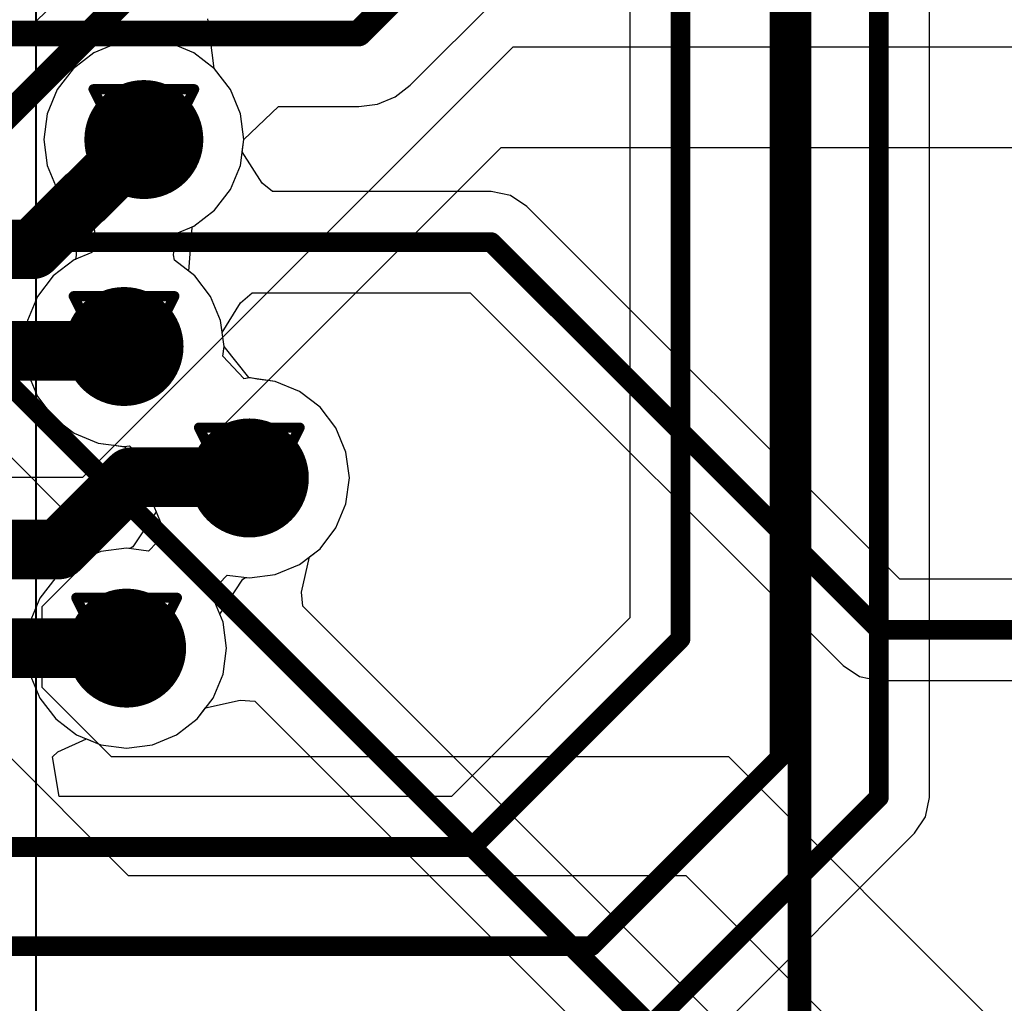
# Model space of a CAD drawing. Header units: millimetres. Extents: x 138 to 555, y 26 to 334.
# Tile 586 of 656: x 299 to 304, y 239 to 244. Entities that reach past the tile are written whole.
import ezdxf

# ---------------------------------------------------------------- set-up
doc = ezdxf.new("R2010")
doc.units = ezdxf.units.MM
for name, color, linetype in [('BottomLayer', 5, 'Continuous'), ('DrillDrawing', 1, 'Continuous'), ('Mechanical20', 56, 'Continuous'), ('Mechanical27', 56, 'Continuous'), ('MidLayer1', 16, 'Continuous'), ('MidLayer2', 76, 'Continuous'), ('MidLayer3', 90, 'Continuous'), ('MidLayer4', 156, 'Continuous'), ('MultiLayer', 9, 'Continuous'), ('TopLayer', 1, 'Continuous'), ('TopOverlay', 2, 'Continuous'), ('ViaHoleLayer', 16, 'Continuous')]:
    doc.layers.add(name, color=color, linetype=linetype)

# ---------------------------------------------------------------- blocks, each defined once
blk = doc.blocks.new('MOD_MB1263_943')
at = {"layer": 'Mechanical27', "const_width": 0.00999998}
blk.add_lwpolyline([(64.99999953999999, 78.00000148), (-54.99999922, 78.00000148)], dxfattribs=at)
at = {"layer": 'TopOverlay', "const_width": 0.11999976}
blk.add_lwpolyline([(64.99999953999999, 78.00000148), (-54.99999922, 78.00000148)], dxfattribs=at)
blk = doc.blocks.new('CON_SAMTEC_QSH_060_01_L_D_A_944')
at = {"layer": 'Mechanical20', "const_width": 0.00999998}
blk.add_lwpolyline([(20.64999934, 4.14999932), (-20.59999944, 4.14999932)], dxfattribs=at)
at = {"layer": 'TopOverlay'}
for p, q in [((-18.34317896, 4.080603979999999), (-18.34317896, 4.8804322)), ((-18.91448592, 4.65191094), (-18.34317896, 4.080603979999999))]:
    blk.add_line(p, q, dxfattribs=at)

msp = doc.modelspace()

# ---------------------------------------------------------------- linework, layer by layer
at = {"layer": 'BottomLayer'}
for p, q in [((300.85801906, 243.59950772), (301.32246314, 244.0639518)), ((300.78177334, 243.54100136), (300.85801906, 243.59950772)), ((300.69298256, 243.5042247), (300.78177334, 243.54100136)), ((300.01862018, 243.32499468), (300.19392336, 243.49167964)), ((300.19392336, 243.49167964), (300.59769954, 243.49167964)), ((300.59769954, 243.49167964), (300.69298256, 243.5042247)), ((300.01036518, 243.2622897), (300.01862018, 243.32499468)), ((300.11135812, 243.10462936), (300.01036518, 243.2622897)), ((300.16316396, 243.06228756), (300.11135812, 243.10462936)), ((301.2658821, 243.06228756), (300.16316396, 243.06228756)), ((301.36342826, 243.0428845), (301.2658821, 243.06228756)), ((301.4461205, 242.98762934), (301.36342826, 243.0428845)), ((303.326038, 241.10771438), (301.4461205, 242.98762934)), ((300.0016733, 242.50082056), (300.05985454, 242.55249432)), ((300.05985454, 242.55249432), (301.16030192, 242.55249432)), ((301.16030192, 242.55249432), (303.04021434, 240.67257936)), ((299.9094205, 242.35249218), (300.0016733, 242.50082056)), ((299.91877786, 242.28142044), (299.9094205, 242.35249218)), ((300.04438594, 242.12508598), (299.91877786, 242.28142044)), ((300.08637214, 242.117499), (300.04438594, 242.12508598)), ((300.17676058, 242.1055991), (300.08637214, 242.117499)), ((300.29839356, 242.05521566), (300.17676058, 242.1055991)), ((298.51487668, 242.05249278), (299.16000874, 241.40736072)), ((300.40283836, 241.97507104), (300.29839356, 242.05521566)), ((300.48298298, 241.87062624), (300.40283836, 241.97507104)), ((300.53336642, 241.74899326), (300.48298298, 241.87062624)), ((300.55054952, 241.61846774), (300.53336642, 241.74899326)), ((300.53336642, 241.48794222), (300.55054952, 241.61846774)), ((300.48298298, 241.36630924), (300.53336642, 241.48794222)), ((299.16000874, 241.40736072), (299.1653529, 241.33339846)), ((300.40283836, 241.26186444), (300.48298298, 241.36630924)), ((299.1653529, 241.33339846), (299.12549268, 241.15903254)), ((300.34991492, 241.22125238), (300.40283836, 241.26186444)), ((300.30993532, 241.04339904), (300.34991492, 241.22125238)), ((299.12549268, 241.15903254), (299.0707506, 241.11702602)), ((299.0707506, 241.11702602), (298.99060598, 241.01257868)), ((320.75727314, 241.10771438), (303.326038, 241.10771438)), ((300.31585098, 240.97247208), (300.30993532, 241.04339904)), ((298.99060598, 241.01257868), (298.94022254, 240.89094824)), ((303.69335248, 237.59497058), (300.31585098, 240.97247208)), ((298.94022254, 240.89094824), (298.92303944, 240.76042272)), ((298.92303944, 240.76042272), (298.94022254, 240.6298972)), ((303.04021434, 240.67257936), (303.12291166, 240.6173242)), ((298.94022254, 240.6298972), (298.99060598, 240.50826676)), ((303.12291166, 240.6173242), (303.22045528, 240.59792114)), ((303.22045528, 240.59792114), (320.65169296, 240.59792114)), ((298.99060598, 240.50826676), (299.0707506, 240.40381942)), ((299.82596372, 240.4585615), (300.00032964, 240.49842172)), ((300.00032964, 240.49842172), (300.0742919, 240.49307756)), ((299.7839572, 240.40381942), (299.82596372, 240.4585615)), ((300.0742919, 240.49307756), (303.33287568, 237.23449378)), ((299.0707506, 240.40381942), (299.1751954, 240.3236748)), ((299.6795124, 240.3236748), (299.7839572, 240.40381942)), ((299.1751954, 240.3236748), (299.29682838, 240.27329136)), ((299.55787942, 240.27329136), (299.6795124, 240.3236748)), ((299.29682838, 240.27329136), (299.4273539, 240.25610826)), ((299.4273539, 240.25610826), (299.55787942, 240.27329136))]:
    msp.add_line(p, q, dxfattribs=at)
for points, const_width in [([(300.59769954, 243.85982724), (301.06215124, 244.32427894)], 0.12999974), ([(289.88450278, 243.85982724), (300.59769954, 243.85982724)], 0.12999974), ([(244.30585632, 242.80739094), (301.2658821, 242.80739094)], 0.0999998), ([(301.2658821, 242.80739094), (303.22045528, 240.85281776)], 0.0999998), ([(298.62045686, 242.3073894), (306.3204567, 234.60738956)], 0.0999998), ([(303.22045528, 240.85281776), (320.75727314, 240.85281776)], 0.0999998)]:
    msp.add_lwpolyline(points, dxfattribs=dict(at, const_width=const_width))
for points, const_width in [([(300.56520024, 243.85982724, 1), (300.63019884, 243.85982724, 1)], 0.0649986), ([(300.56520024, 243.85982724, 1), (300.63019884, 243.85982724, 1)], 0.0649986), ([(299.36430602, 243.32499722, 1), (299.66430542, 243.32499722, 1)], 0.2999994), ([(301.24088342, 242.80739094, 1), (301.29088078, 242.80739094, 1)], 0.0499999), ([(301.24088342, 242.80739094, 1), (301.29088078, 242.80739094, 1)], 0.0499999), ([(299.2644637, 242.2814179, 1), (299.5644631, 242.2814179, 1)], 0.2999994), ([(299.89623536, 241.61846774, 1), (300.19623476, 241.61846774, 1)], 0.2999994), ([(299.2773542, 240.76042272, 1), (299.5773536, 240.76042272, 1)], 0.2999994), ([(303.1954566, 240.85281776, 1), (303.24545396, 240.85281776, 1)], 0.0499999), ([(303.1954566, 240.85281776, 1), (303.24545396, 240.85281776, 1)], 0.0499999)]:
    msp.add_lwpolyline(points, format="xyb", close=True, dxfattribs=dict(at, const_width=const_width))
at = {"layer": 'DrillDrawing', "const_width": 0.0508}
for points in [[(299.26030572, 243.57899722), (299.76830572, 243.57899722)], [(299.26030572, 243.57899722), (299.51430572, 243.07099722)], [(299.51430572, 243.07099722), (299.76830572, 243.57899722)], [(299.36190572, 243.47739722), (299.66670572, 243.47739722)], [(299.36190572, 243.47739722), (299.51430572, 243.17259722)], [(299.51430572, 243.17259722), (299.66670572, 243.47739722)], [(299.1604634, 242.5354179), (299.6684634, 242.5354179)], [(299.1604634, 242.5354179), (299.4144634, 242.0274179)], [(299.4144634, 242.0274179), (299.6684634, 242.5354179)], [(299.2620634, 242.4338179), (299.5668634, 242.4338179)], [(299.2620634, 242.4338179), (299.4144634, 242.1290179)], [(299.4144634, 242.1290179), (299.5668634, 242.4338179)], [(299.79223506, 241.87246774), (300.30023506, 241.87246774)], [(299.79223506, 241.87246774), (300.04623506, 241.36446774)], [(300.04623506, 241.36446774), (300.30023506, 241.87246774)], [(299.89383506, 241.77086774), (300.19863506, 241.77086774)], [(299.89383506, 241.77086774), (300.04623506, 241.46606774)], [(300.04623506, 241.46606774), (300.19863506, 241.77086774)], [(299.1733539, 241.01442272), (299.6813539, 241.01442272)], [(299.1733539, 241.01442272), (299.4273539, 240.50642272)], [(299.4273539, 240.50642272), (299.6813539, 241.01442272)], [(299.2749539, 240.91282272), (299.5797539, 240.91282272)], [(299.2749539, 240.91282272), (299.4273539, 240.60802272)], [(299.4273539, 240.60802272), (299.5797539, 240.91282272)]]:
    msp.add_lwpolyline(points, dxfattribs=at)
at = {"layer": 'DrillDrawing', "const_width": 0.0254}
for points in [[(299.24760572, 243.57899722, 1), (299.27300572, 243.57899722, 1)], [(299.24760572, 243.57899722, 1), (299.27300572, 243.57899722, 1)], [(299.75560572, 243.57899722, 1), (299.78100572, 243.57899722, 1)], [(299.75560572, 243.57899722, 1), (299.78100572, 243.57899722, 1)], [(299.34920572, 243.47739722, 1), (299.37460572, 243.47739722, 1)], [(299.34920572, 243.47739722, 1), (299.37460572, 243.47739722, 1)], [(299.65400572, 243.47739722, 1), (299.67940572, 243.47739722, 1)], [(299.65400572, 243.47739722, 1), (299.67940572, 243.47739722, 1)], [(299.50160572, 243.17259722, 1), (299.52700572, 243.17259722, 1)], [(299.50160572, 243.17259722, 1), (299.52700572, 243.17259722, 1)], [(299.50160572, 243.07099722, 1), (299.52700572, 243.07099722, 1)], [(299.50160572, 243.07099722, 1), (299.52700572, 243.07099722, 1)], [(299.1477634, 242.5354179, 1), (299.1731634, 242.5354179, 1)], [(299.1477634, 242.5354179, 1), (299.1731634, 242.5354179, 1)], [(299.6557634, 242.5354179, 1), (299.6811634, 242.5354179, 1)], [(299.6557634, 242.5354179, 1), (299.6811634, 242.5354179, 1)], [(299.2493634, 242.4338179, 1), (299.2747634, 242.4338179, 1)], [(299.2493634, 242.4338179, 1), (299.2747634, 242.4338179, 1)], [(299.5541634, 242.4338179, 1), (299.5795634, 242.4338179, 1)], [(299.5541634, 242.4338179, 1), (299.5795634, 242.4338179, 1)], [(299.4017634, 242.1290179, 1), (299.4271634, 242.1290179, 1)], [(299.4017634, 242.1290179, 1), (299.4271634, 242.1290179, 1)], [(299.4017634, 242.0274179, 1), (299.4271634, 242.0274179, 1)], [(299.4017634, 242.0274179, 1), (299.4271634, 242.0274179, 1)], [(299.77953506, 241.87246774, 1), (299.80493506, 241.87246774, 1)], [(299.77953506, 241.87246774, 1), (299.80493506, 241.87246774, 1)], [(300.28753506, 241.87246774, 1), (300.31293506, 241.87246774, 1)], [(300.28753506, 241.87246774, 1), (300.31293506, 241.87246774, 1)], [(299.88113506, 241.77086774, 1), (299.90653506, 241.77086774, 1)], [(299.88113506, 241.77086774, 1), (299.90653506, 241.77086774, 1)], [(300.18593506, 241.77086774, 1), (300.21133506, 241.77086774, 1)], [(300.18593506, 241.77086774, 1), (300.21133506, 241.77086774, 1)], [(300.03353506, 241.46606774, 1), (300.05893506, 241.46606774, 1)], [(300.03353506, 241.46606774, 1), (300.05893506, 241.46606774, 1)], [(300.03353506, 241.36446774, 1), (300.05893506, 241.36446774, 1)], [(300.03353506, 241.36446774, 1), (300.05893506, 241.36446774, 1)], [(299.1606539, 241.01442272, 1), (299.1860539, 241.01442272, 1)], [(299.1606539, 241.01442272, 1), (299.1860539, 241.01442272, 1)], [(299.6686539, 241.01442272, 1), (299.6940539, 241.01442272, 1)], [(299.6686539, 241.01442272, 1), (299.6940539, 241.01442272, 1)], [(299.2622539, 240.91282272, 1), (299.2876539, 240.91282272, 1)], [(299.2622539, 240.91282272, 1), (299.2876539, 240.91282272, 1)], [(299.5670539, 240.91282272, 1), (299.5924539, 240.91282272, 1)], [(299.5670539, 240.91282272, 1), (299.5924539, 240.91282272, 1)], [(299.4146539, 240.60802272, 1), (299.4400539, 240.60802272, 1)], [(299.4146539, 240.60802272, 1), (299.4400539, 240.60802272, 1)], [(299.4146539, 240.50642272, 1), (299.4400539, 240.50642272, 1)], [(299.4146539, 240.50642272, 1), (299.4400539, 240.50642272, 1)]]:
    msp.add_lwpolyline(points, format="xyb", close=True, dxfattribs=at)
at = {"layer": 'MidLayer1'}
for p, q in [((301.37479984, 243.79122438), (299.20451208, 241.62093408)), ((304.33838802, 243.79122438), (301.37479984, 243.79122438)), ((299.00150512, 240.97095824), (301.31571182, 243.28527416)), ((301.31571182, 243.28527416), (304.35898996, 243.28527416)), ((297.01283498, 242.03643236), (299.43603816, 239.61323172)), ((299.20451208, 241.62093408), (298.09479116, 241.62093408)), ((299.00149242, 240.56245512), (299.00150512, 240.97095824)), ((299.3519413, 240.21200624), (299.00149242, 240.56245512)), ((299.67429524, 240.2120037), (299.3519413, 240.21200624)), ((302.46333716, 240.2120037), (299.67429524, 240.2120037)), ((305.25286676, 237.4224741), (302.46333716, 240.2120037)), ((299.43603816, 239.61323172), (302.24740414, 239.61322918)), ((302.24740414, 239.61322918), (319.27481738, 222.58581594))]:
    msp.add_line(p, q, dxfattribs=at)
at = {"layer": 'MidLayer1', "const_width": 0.2999994}
for points in [[(299.36430602, 243.32499722, 1), (299.66430542, 243.32499722, 1)], [(299.2644637, 242.2814179, 1), (299.5644631, 242.2814179, 1)], [(299.89623536, 241.61846774, 1), (300.19623476, 241.61846774, 1)], [(299.2773542, 240.76042272, 1), (299.5773536, 240.76042272, 1)]]:
    msp.add_lwpolyline(points, format="xyb", close=True, dxfattribs=at)
at = {"layer": 'MidLayer2'}
for p, q in [((299.51430572, 243.82931168), (299.3837802, 243.81212858)), ((299.64483124, 243.81212858), (299.51430572, 243.82931168)), ((299.3837802, 243.81212858), (299.26214976, 243.76174514)), ((299.76646168, 243.76174514), (299.64483124, 243.81212858)), ((299.26214976, 243.76174514), (299.15770242, 243.68160052)), ((299.87090902, 243.68160052), (299.76646168, 243.76174514)), ((299.15770242, 243.68160052), (299.0775578, 243.57715572)), ((299.95105364, 243.57715572), (299.87090902, 243.68160052)), ((299.0775578, 243.57715572), (299.02717436, 243.45552274)), ((300.00143708, 243.45552274), (299.95105364, 243.57715572)), ((299.02717436, 243.45552274), (299.00999126, 243.32499722)), ((300.01862018, 243.32499722), (300.00143708, 243.45552274)), ((299.00999126, 243.32499722), (299.02717436, 243.1944717)), ((300.00143708, 243.1944717), (300.01862018, 243.32499722)), ((299.02717436, 243.1944717), (299.0775578, 243.07283872)), ((299.95105364, 243.07283872), (300.00143708, 243.1944717)), ((299.0775578, 243.07283872), (299.15770242, 242.96839392)), ((299.87090902, 242.96839392), (299.95105364, 243.07283872)), ((299.15770242, 242.96839392), (299.18787762, 242.94523928)), ((299.18787762, 242.94523928), (299.17068436, 242.72477744)), ((299.76646168, 242.8882493), (299.87090902, 242.96839392)), ((299.7408915, 242.66117584), (299.75808476, 242.88163768)), ((299.75808476, 242.88163768), (299.7603733, 242.88572708)), ((299.7603733, 242.88572708), (299.76646168, 242.8882493)), ((299.16230744, 242.71816582), (299.0578601, 242.6380212)), ((299.16839582, 242.72068804), (299.16230744, 242.71816582)), ((299.17068436, 242.72477744), (299.16839582, 242.72068804)), ((299.0578601, 242.6380212), (298.97771548, 242.5335764)), ((299.7710667, 242.6380212), (299.7408915, 242.66117584)), ((299.85121132, 242.5335764), (299.7710667, 242.6380212)), ((298.97771548, 242.5335764), (298.92733204, 242.41194342)), ((299.90159476, 242.41194342), (299.85121132, 242.5335764)), ((298.92733204, 242.41194342), (298.91014894, 242.2814179)), ((299.91877786, 242.28142044), (299.90159476, 242.41194342)), ((298.91014894, 242.2814179), (298.92733204, 242.15089238)), ((300.04438594, 242.12508598), (299.91877786, 242.28142044)), ((298.92733204, 242.15089238), (298.97771548, 242.0292594)), ((300.08637214, 242.117499), (300.04438594, 242.12508598)), ((300.17676058, 242.1055991), (300.08637214, 242.117499)), ((300.29839356, 242.05521566), (300.17676058, 242.1055991)), ((300.40283836, 241.97507104), (300.29839356, 242.05521566)), ((298.97771548, 242.0292594), (299.0578601, 241.9248146)), ((300.48298298, 241.87062624), (300.40283836, 241.97507104)), ((299.0578601, 241.9248146), (299.16230744, 241.84466998)), ((299.16230744, 241.84466998), (299.28393788, 241.79428654)), ((300.53336642, 241.74899326), (300.48298298, 241.87062624)), ((299.28393788, 241.79428654), (299.37432632, 241.78238664)), ((299.37432632, 241.78238664), (299.41631252, 241.77479966)), ((299.41631252, 241.77479966), (299.5419206, 241.6184652)), ((300.55054952, 241.61846774), (300.53336642, 241.74899326)), ((299.5419206, 241.6184652), (299.5591037, 241.48794222)), ((300.53336642, 241.48794222), (300.55054952, 241.61846774)), ((299.57611154, 241.44688058), (299.45936806, 241.27074174)), ((299.5591037, 241.48794222), (299.57611154, 241.44688058)), ((300.48298298, 241.36630924), (300.53336642, 241.48794222)), ((300.40283836, 241.26186444), (300.48298298, 241.36630924)), ((299.29682838, 241.24755408), (299.1751954, 241.19717064)), ((299.4273539, 241.26473718), (299.29682838, 241.24755408)), ((299.44606862, 241.26227338), (299.4273539, 241.26473718)), ((299.45936806, 241.27074174), (299.44606862, 241.26227338)), ((300.29839356, 241.18171982), (300.40283836, 241.26186444)), ((299.1751954, 241.19717064), (299.0707506, 241.11702602)), ((300.17676058, 241.13133638), (300.29839356, 241.18171982)), ((299.0707506, 241.11702602), (298.99060598, 241.01257868)), ((299.89747488, 240.93200988), (300.01421582, 241.10814618)), ((300.01421582, 241.10814618), (300.02752034, 241.11661708)), ((300.02752034, 241.11661708), (300.04623506, 241.11415328)), ((300.04623506, 241.11415328), (300.17676058, 241.13133638)), ((298.99060598, 241.01257868), (298.94022254, 240.89094824)), ((299.91448526, 240.89094824), (299.89747488, 240.93200988)), ((298.94022254, 240.89094824), (298.92303944, 240.76042272)), ((299.93166836, 240.76042272), (299.91448526, 240.89094824)), ((298.92303944, 240.76042272), (298.94022254, 240.6298972)), ((299.91448526, 240.6298972), (299.93166836, 240.76042272)), ((298.94022254, 240.6298972), (298.99060598, 240.50826676)), ((299.86410182, 240.50826676), (299.91448526, 240.6298972)), ((298.99060598, 240.50826676), (299.0707506, 240.40381942)), ((299.7839572, 240.40381942), (299.86410182, 240.50826676)), ((299.0707506, 240.40381942), (299.1751954, 240.3236748)), ((299.6795124, 240.3236748), (299.7839572, 240.40381942)), ((299.1751954, 240.3236748), (299.29682838, 240.27329136)), ((299.55787942, 240.27329136), (299.6795124, 240.3236748)), ((299.29682838, 240.27329136), (299.4273539, 240.25610826)), ((299.4273539, 240.25610826), (299.55787942, 240.27329136))]:
    msp.add_line(p, q, dxfattribs=at)
at = {"layer": 'MidLayer2', "const_width": 0.2999994}
for points in [[(299.36430602, 243.32499722, 1), (299.66430542, 243.32499722, 1)], [(299.2644637, 242.2814179, 1), (299.5644631, 242.2814179, 1)], [(299.89623536, 241.61846774, 1), (300.19623476, 241.61846774, 1)], [(299.2773542, 240.76042272, 1), (299.5773536, 240.76042272, 1)]]:
    msp.add_lwpolyline(points, format="xyb", close=True, dxfattribs=at)
at = {"layer": 'MidLayer3'}
for p, q in [((299.51430572, 243.82931168), (299.3837802, 243.81212858)), ((299.64483124, 243.81212858), (299.51430572, 243.82931168)), ((299.3837802, 243.81212858), (299.26214976, 243.76174514)), ((299.76646168, 243.76174514), (299.64483124, 243.81212858)), ((299.26214976, 243.76174514), (299.15770242, 243.68160052)), ((299.87090902, 243.68160052), (299.76646168, 243.76174514)), ((299.15770242, 243.68160052), (299.0775578, 243.57715572)), ((299.95105364, 243.57715572), (299.87090902, 243.68160052)), ((299.0775578, 243.57715572), (299.02717436, 243.45552274)), ((300.00143708, 243.45552274), (299.95105364, 243.57715572)), ((299.02717436, 243.45552274), (299.00999126, 243.32499722)), ((300.01862018, 243.32499722), (300.00143708, 243.45552274)), ((299.00999126, 243.32499722), (299.02717436, 243.1944717)), ((300.00143708, 243.1944717), (300.01862018, 243.32499722)), ((299.02717436, 243.1944717), (299.0775578, 243.07283872)), ((299.95105364, 243.07283872), (300.00143708, 243.1944717)), ((299.0775578, 243.07283872), (299.15770242, 242.96839392)), ((299.87090902, 242.96839392), (299.95105364, 243.07283872)), ((299.15770242, 242.96839392), (299.2597647, 242.8900781)), ((299.76646168, 242.8882493), (299.87090902, 242.96839392)), ((299.2597647, 242.8900781), (299.26506822, 242.86341572)), ((299.67717052, 242.85126182), (299.76646168, 242.8882493)), ((299.26506822, 242.86341572), (299.2515986, 242.7551533)), ((299.6637009, 242.7429994), (299.67717052, 242.85126182)), ((299.2515986, 242.7551533), (299.16230744, 242.71816582)), ((299.66900442, 242.71633702), (299.6637009, 242.7429994)), ((299.16230744, 242.71816582), (299.0578601, 242.6380212)), ((299.7710667, 242.6380212), (299.66900442, 242.71633702)), ((299.0578601, 242.6380212), (298.97771548, 242.5335764)), ((299.85121132, 242.5335764), (299.7710667, 242.6380212)), ((298.97771548, 242.5335764), (298.92733204, 242.41194342)), ((299.90159476, 242.41194342), (299.85121132, 242.5335764)), ((298.92733204, 242.41194342), (298.91014894, 242.2814179)), ((299.91877786, 242.2814179), (299.90159476, 242.41194342)), ((298.91014894, 242.2814179), (298.92733204, 242.15089238)), ((299.91243802, 242.23326458), (299.91877786, 242.2814179)), ((300.0186786, 242.11925414), (299.91243802, 242.23326458)), ((298.92733204, 242.15089238), (298.97771548, 242.0292594)), ((300.01892752, 242.1191881), (300.0186786, 242.11925414)), ((300.04623506, 242.1227822), (300.01892752, 242.1191881)), ((300.17676058, 242.1055991), (300.04623506, 242.1227822)), ((300.29839356, 242.05521566), (300.17676058, 242.1055991)), ((300.40283836, 241.97507104), (300.29839356, 242.05521566)), ((298.97771548, 242.0292594), (299.0578601, 241.9248146)), ((300.48298298, 241.87062624), (300.40283836, 241.97507104)), ((299.0578601, 241.9248146), (299.16230744, 241.84466998)), ((299.16230744, 241.84466998), (299.28393788, 241.79428654)), ((300.53336642, 241.74899326), (300.48298298, 241.87062624)), ((299.28393788, 241.79428654), (299.4144634, 241.77710344)), ((299.4144634, 241.77710344), (299.44177094, 241.78069754)), ((299.44177094, 241.78069754), (299.44201986, 241.7806315)), ((299.44201986, 241.7806315), (299.54826044, 241.66662106)), ((300.55054952, 241.61846774), (300.53336642, 241.74899326)), ((299.54826044, 241.66662106), (299.5419206, 241.61846774)), ((299.5419206, 241.61846774), (299.5591037, 241.48794222)), ((300.53336642, 241.48794222), (300.55054952, 241.61846774)), ((299.5591037, 241.48794222), (299.60948714, 241.36630924)), ((300.48298298, 241.36630924), (300.53336642, 241.48794222)), ((299.61248688, 241.36240018), (299.5792713, 241.29254764)), ((299.60948714, 241.36630924), (299.61248688, 241.36240018)), ((300.40283836, 241.26186444), (300.48298298, 241.36630924)), ((299.5792713, 241.29254764), (299.5385805, 241.25009408)), ((299.29682838, 241.24755408), (299.1751954, 241.19717064)), ((299.4273539, 241.26473718), (299.29682838, 241.24755408)), ((299.5385805, 241.25009408), (299.4273539, 241.26473718)), ((300.29839356, 241.18171982), (300.40283836, 241.26186444)), ((299.1751954, 241.19717064), (299.0707506, 241.11702602)), ((300.17676058, 241.13133638), (300.29839356, 241.18171982)), ((299.0707506, 241.11702602), (298.99060598, 241.01257868)), ((299.89431766, 241.08634536), (299.93500592, 241.12879638)), ((299.93500592, 241.12879638), (300.04623506, 241.11415328)), ((300.04623506, 241.11415328), (300.17676058, 241.13133638)), ((299.86109954, 241.01649282), (299.89431766, 241.08634536)), ((298.99060598, 241.01257868), (298.94022254, 240.89094824)), ((299.86410182, 241.01257868), (299.86109954, 241.01649282)), ((299.91448526, 240.89094824), (299.86410182, 241.01257868)), ((298.94022254, 240.89094824), (298.92303944, 240.76042272)), ((299.93166836, 240.76042272), (299.91448526, 240.89094824)), ((298.92303944, 240.76042272), (298.94022254, 240.6298972)), ((299.91448526, 240.6298972), (299.93166836, 240.76042272)), ((298.94022254, 240.6298972), (298.99060598, 240.50826676)), ((299.86410182, 240.50826676), (299.91448526, 240.6298972)), ((298.99060598, 240.50826676), (299.0707506, 240.40381942)), ((299.7839572, 240.40381942), (299.86410182, 240.50826676)), ((299.0707506, 240.40381942), (299.1751954, 240.3236748)), ((299.6795124, 240.3236748), (299.7839572, 240.40381942)), ((299.1751954, 240.3236748), (299.29682838, 240.27329136)), ((299.55787942, 240.27329136), (299.6795124, 240.3236748)), ((299.29682838, 240.27329136), (299.4273539, 240.25610826)), ((299.4273539, 240.25610826), (299.55787942, 240.27329136))]:
    msp.add_line(p, q, dxfattribs=at)
at = {"layer": 'MidLayer3', "const_width": 0.2999994}
for points in [[(299.36430602, 243.32499722, 1), (299.66430542, 243.32499722, 1)], [(299.2644637, 242.2814179, 1), (299.5644631, 242.2814179, 1)], [(299.89623536, 241.61846774, 1), (300.19623476, 241.61846774, 1)], [(299.2773542, 240.76042272, 1), (299.5773536, 240.76042272, 1)]]:
    msp.add_lwpolyline(points, format="xyb", close=True, dxfattribs=at)
at = {"layer": 'MidLayer4'}
for p, q in [((299.51430572, 243.82931168), (299.3837802, 243.81212858)), ((299.64483124, 243.81212858), (299.51430572, 243.82931168)), ((299.3837802, 243.81212858), (299.26214976, 243.76174514)), ((299.76646168, 243.76174514), (299.64483124, 243.81212858)), ((299.26214976, 243.76174514), (299.15770242, 243.68160052)), ((299.87090902, 243.68160052), (299.76646168, 243.76174514)), ((299.15770242, 243.68160052), (299.0775578, 243.57715572)), ((299.95105364, 243.57715572), (299.87090902, 243.68160052)), ((299.0775578, 243.57715572), (299.02717436, 243.45552274)), ((300.00143708, 243.45552274), (299.95105364, 243.57715572)), ((299.02717436, 243.45552274), (299.00999126, 243.32499722)), ((300.01862018, 243.32499722), (300.00143708, 243.45552274)), ((299.00999126, 243.32499722), (299.02717436, 243.1944717)), ((300.00143708, 243.1944717), (300.01862018, 243.32499722)), ((299.02717436, 243.1944717), (299.0775578, 243.07283872)), ((299.95105364, 243.07283872), (300.00143708, 243.1944717)), ((299.0775578, 243.07283872), (299.15770242, 242.96839392)), ((299.87090902, 242.96839392), (299.95105364, 243.07283872)), ((299.15770242, 242.96839392), (299.2597647, 242.8900781)), ((299.76646168, 242.8882493), (299.87090902, 242.96839392)), ((299.2597647, 242.8900781), (299.26506822, 242.86341572)), ((299.67717052, 242.85126182), (299.76646168, 242.8882493)), ((299.26506822, 242.86341572), (299.2515986, 242.7551533)), ((299.6637009, 242.7429994), (299.67717052, 242.85126182)), ((299.2515986, 242.7551533), (299.16230744, 242.71816582)), ((299.66900442, 242.71633702), (299.6637009, 242.7429994)), ((299.16230744, 242.71816582), (299.0578601, 242.6380212)), ((299.7710667, 242.6380212), (299.66900442, 242.71633702)), ((299.0578601, 242.6380212), (298.97771548, 242.5335764)), ((299.85121132, 242.5335764), (299.7710667, 242.6380212)), ((298.97771548, 242.5335764), (298.92733204, 242.41194342)), ((299.90159476, 242.41194342), (299.85121132, 242.5335764)), ((298.92733204, 242.41194342), (298.91014894, 242.2814179)), ((299.91877786, 242.2814179), (299.90159476, 242.41194342)), ((298.91014894, 242.2814179), (298.92733204, 242.15089238)), ((299.91243802, 242.23326458), (299.91877786, 242.2814179)), ((300.0186786, 242.11925414), (299.91243802, 242.23326458)), ((298.92733204, 242.15089238), (298.97771548, 242.0292594)), ((300.01892752, 242.1191881), (300.0186786, 242.11925414)), ((300.04623506, 242.1227822), (300.01892752, 242.1191881)), ((300.17676058, 242.1055991), (300.04623506, 242.1227822)), ((300.29839356, 242.05521566), (300.17676058, 242.1055991)), ((300.40283836, 241.97507104), (300.29839356, 242.05521566)), ((298.97771548, 242.0292594), (299.0578601, 241.9248146)), ((300.48298298, 241.87062624), (300.40283836, 241.97507104)), ((299.0578601, 241.9248146), (299.16230744, 241.84466998)), ((299.16230744, 241.84466998), (299.28393788, 241.79428654)), ((300.53336642, 241.74899326), (300.48298298, 241.87062624)), ((299.28393788, 241.79428654), (299.4144634, 241.77710344)), ((299.4144634, 241.77710344), (299.44177094, 241.78069754)), ((299.44177094, 241.78069754), (299.44201986, 241.7806315)), ((299.44201986, 241.7806315), (299.54826044, 241.66662106)), ((300.55054952, 241.61846774), (300.53336642, 241.74899326)), ((299.54826044, 241.66662106), (299.5419206, 241.61846774)), ((299.5419206, 241.61846774), (299.5591037, 241.48794222)), ((300.53336642, 241.48794222), (300.55054952, 241.61846774)), ((299.5591037, 241.48794222), (299.60948714, 241.36630924)), ((300.48298298, 241.36630924), (300.53336642, 241.48794222)), ((299.61248688, 241.36240018), (299.5792713, 241.29254764)), ((299.60948714, 241.36630924), (299.61248688, 241.36240018)), ((300.40283836, 241.26186444), (300.48298298, 241.36630924)), ((299.5792713, 241.29254764), (299.5385805, 241.25009408)), ((299.29682838, 241.24755408), (299.1751954, 241.19717064)), ((299.4273539, 241.26473718), (299.29682838, 241.24755408)), ((299.5385805, 241.25009408), (299.4273539, 241.26473718)), ((300.29839356, 241.18171982), (300.40283836, 241.26186444)), ((299.1751954, 241.19717064), (299.0707506, 241.11702602)), ((300.17676058, 241.13133638), (300.29839356, 241.18171982)), ((299.0707506, 241.11702602), (298.99060598, 241.01257868)), ((299.89431766, 241.08634536), (299.93500592, 241.12879638)), ((299.93500592, 241.12879638), (300.04623506, 241.11415328)), ((300.04623506, 241.11415328), (300.17676058, 241.13133638)), ((299.86109954, 241.01649282), (299.89431766, 241.08634536)), ((298.99060598, 241.01257868), (298.94022254, 240.89094824)), ((299.86410182, 241.01257868), (299.86109954, 241.01649282)), ((299.91448526, 240.89094824), (299.86410182, 241.01257868)), ((298.94022254, 240.89094824), (298.92303944, 240.76042272)), ((299.93166836, 240.76042272), (299.91448526, 240.89094824)), ((298.92303944, 240.76042272), (298.94022254, 240.6298972)), ((299.91448526, 240.6298972), (299.93166836, 240.76042272)), ((298.94022254, 240.6298972), (298.99060598, 240.50826676)), ((299.86410182, 240.50826676), (299.91448526, 240.6298972)), ((298.99060598, 240.50826676), (299.0707506, 240.40381942)), ((299.7839572, 240.40381942), (299.86410182, 240.50826676)), ((299.0707506, 240.40381942), (299.1751954, 240.3236748)), ((299.6795124, 240.3236748), (299.7839572, 240.40381942)), ((299.1751954, 240.3236748), (299.29682838, 240.27329136)), ((299.55787942, 240.27329136), (299.6795124, 240.3236748)), ((299.29682838, 240.27329136), (299.4273539, 240.25610826)), ((299.4273539, 240.25610826), (299.55787942, 240.27329136))]:
    msp.add_line(p, q, dxfattribs=at)
for points, const_width in [([(299.36430602, 243.32499722, 1), (299.66430542, 243.32499722, 1)], 0.2999994), ([(299.2644637, 242.2814179, 1), (299.5644631, 242.2814179, 1)], 0.2999994), ([(299.89623536, 241.61846774, 1), (300.19623476, 241.61846774, 1)], 0.2999994), ([(299.2773542, 240.76042272, 1), (299.5773536, 240.76042272, 1)], 0.2999994), ([(299.35235532, 240.76042272, 1), (299.50235248, 240.76042272, 1)], 0.1499997), ([(299.36376246, 240.74901558, 1), (299.51375962, 240.74901558, 1)], 0.1499997)]:
    msp.add_lwpolyline(points, format="xyb", close=True, dxfattribs=dict(at, const_width=const_width))
at = {"layer": 'MidLayer4', "const_width": 0.2999994}
msp.add_lwpolyline([(299.4273539, 240.76042272), (299.43876104, 240.74901558)], dxfattribs=at)
at = {"layer": 'MultiLayer', "const_width": 0.2999994}
for points in [[(299.36430602, 243.32499722, 1), (299.66430542, 243.32499722, 1)], [(299.2644637, 242.2814179, 1), (299.5644631, 242.2814179, 1)], [(299.89623536, 241.61846774, 1), (300.19623476, 241.61846774, 1)], [(299.2773542, 240.76042272, 1), (299.5773536, 240.76042272, 1)]]:
    msp.add_lwpolyline(points, format="xyb", close=True, dxfattribs=at)
at = {"layer": 'TopLayer'}
for p, q in [((303.4753519, 240.00738892), (303.4753519, 255.37274554)), ((301.96555812, 253.67274386), (301.96555812, 240.91297258)), ((299.86906244, 243.68301784), (299.83726926, 243.93406636)), ((299.87090902, 243.68160052), (299.86906244, 243.68301784)), ((299.95105364, 243.57715572), (299.87090902, 243.68160052)), ((300.00143708, 243.45552274), (299.95105364, 243.57715572)), ((300.01862018, 243.32499722), (300.00143708, 243.45552274)), ((300.00143708, 243.1944717), (300.01862018, 243.32499722)), ((299.95105364, 243.07283872), (300.00143708, 243.1944717)), ((299.87090902, 242.96839392), (299.95105364, 243.07283872)), ((299.76646168, 242.8882493), (299.87090902, 242.96839392)), ((299.7408915, 242.66117584), (299.75808476, 242.88163768)), ((299.75808476, 242.88163768), (299.7603733, 242.88572708)), ((299.7603733, 242.88572708), (299.76646168, 242.8882493)), ((299.7710667, 242.6380212), (299.7408915, 242.66117584)), ((299.85121132, 242.5335764), (299.7710667, 242.6380212)), ((299.90159476, 242.41194342), (299.85121132, 242.5335764)), ((299.91877786, 242.28142044), (299.90159476, 242.41194342)), ((300.04438594, 242.12508598), (299.91877786, 242.28142044)), ((300.08637214, 242.117499), (300.04438594, 242.12508598)), ((300.17676058, 242.1055991), (300.08637214, 242.117499)), ((300.29839356, 242.05521566), (300.17676058, 242.1055991)), ((300.40283836, 241.97507104), (300.29839356, 242.05521566)), ((300.48298298, 241.87062624), (300.40283836, 241.97507104)), ((300.53336642, 241.74899326), (300.48298298, 241.87062624)), ((300.55054952, 241.61846774), (300.53336642, 241.74899326)), ((300.53336642, 241.48794222), (300.55054952, 241.61846774)), ((300.48298298, 241.36630924), (300.53336642, 241.48794222)), ((300.40283836, 241.26186444), (300.48298298, 241.36630924)), ((300.29839356, 241.18171982), (300.40283836, 241.26186444)), ((300.17676058, 241.13133638), (300.29839356, 241.18171982)), ((299.89747488, 240.93200988), (300.01421582, 241.10814618)), ((300.01421582, 241.10814618), (300.02752034, 241.11661708)), ((300.02752034, 241.11661708), (300.04623506, 241.11415328)), ((300.04623506, 241.11415328), (300.17676058, 241.13133638)), ((299.91448526, 240.89094824), (299.89747488, 240.93200988)), ((301.96555812, 240.91297258), (301.06487158, 240.0122835)), ((299.93166836, 240.76042272), (299.91448526, 240.89094824)), ((299.91448526, 240.6298972), (299.93166836, 240.76042272)), ((299.86410182, 240.50826676), (299.91448526, 240.6298972)), ((299.7839572, 240.40381942), (299.86410182, 240.50826676)), ((299.6795124, 240.3236748), (299.7839572, 240.40381942)), ((299.08086234, 240.23724368), (299.22545692, 240.30285696)), ((299.22545692, 240.30285696), (299.29682838, 240.27329136)), ((299.55787942, 240.27329136), (299.6795124, 240.3236748)), ((299.29682838, 240.27329136), (299.4273539, 240.25610826)), ((299.4273539, 240.25610826), (299.55787942, 240.27329136)), ((299.0536183, 240.2122831), (299.08086234, 240.23724368)), ((299.08710312, 240.0122835), (299.0536183, 240.2122831)), ((301.06487158, 240.0122835), (299.08710312, 240.0122835)), ((303.45594884, 239.9098453), (303.4753519, 240.00738892)), ((303.40069622, 239.82715052), (303.45594884, 239.9098453)), ((301.6506921, 238.07714894), (303.40069622, 239.82715052))]:
    msp.add_line(p, q, dxfattribs=at)
for points, const_width in [([(303.22045528, 240.00738892), (303.22045528, 255.80739034)], 0.0999998), ([(302.72045628, 240.20739106), (302.72045628, 254.9073896)], 0.0999998), ([(302.22045474, 240.80738986), (302.22045474, 254.1073912)], 0.0999998), ([(298.54966452, 243.16710066), (300.82376462, 245.44120076)], 0.12999974), ([(299.2192771, 243.03250098), (299.51430572, 243.3275296)], 0.2999994), ([(299.51430572, 243.32499722), (299.51430572, 243.3275296)], 0.2999994), ([(298.95436272, 242.77166838), (299.21519532, 243.03250098)], 0.2999994), ([(299.21519532, 243.03250098), (299.2192771, 243.03250098)], 0.2999994), ([(297.83217802, 242.77166838), (298.95436272, 242.77166838)], 0.2999994), ([(297.69303174, 242.25995998), (299.41140524, 242.25995998)], 0.2999994), ([(299.4022079, 242.26915732), (299.41140524, 242.27835466)], 0.2999994), ([(299.4022079, 242.26915732), (299.41140524, 242.25995998)], 0.2999994), ([(299.41140524, 242.27835466), (299.42979992, 242.25995998)], 0.2999994), ([(299.41140524, 242.25995998), (299.42979992, 242.25995998)], 0.2999994), ([(299.4144634, 242.2814179), (299.43286824, 242.2814179)], 0.2999994), ([(299.42979992, 242.25995998), (299.44206304, 242.2722231)], 0.2999994), ([(299.43286824, 242.2814179), (299.44206304, 242.2722231)], 0.2999994), ([(299.97331166, 241.62254698), (300.04527748, 241.6945128)], 0.2999994), ([(300.0124556, 241.72733468), (300.04527748, 241.6945128)], 0.2999994), ([(300.04527748, 241.6945128), (300.04623506, 241.69547038)], 0.2999994), ([(300.04527748, 241.6945128), (300.04623506, 241.69355522)], 0.2999994), ([(300.04623506, 241.69355522), (300.04623506, 241.69547038)], 0.2999994), ([(300.04623506, 241.61846774), (300.04623506, 241.69355522)], 0.2999994), ([(299.0853429, 241.25738896), (299.45050092, 241.62254698)], 0.2999994), ([(299.45050092, 241.62254698), (299.97331166, 241.62254698)], 0.2999994), ([(297.69045872, 241.25738896), (299.0853429, 241.25738896)], 0.2999994), ([(297.69351688, 240.76042272), (299.4273539, 240.76042272)], 0.2999994), ([(301.17045176, 239.75738688), (302.22045474, 240.80738986)], 0.0999998), ([(301.7704531, 239.25738788), (302.72045628, 240.20739106)], 0.0999998), ([(301.4704537, 238.25738734), (303.22045528, 240.00738892)], 0.0999998), ([(297.69045618, 239.75738688), (301.17045176, 239.75738688)], 0.0999998), ([(297.69045618, 239.25738788), (301.7704531, 239.25738788)], 0.0999998)]:
    msp.add_lwpolyline(points, dxfattribs=dict(at, const_width=const_width))
for points, const_width in [([(299.36430602, 243.32499722, 1), (299.66430542, 243.32499722, 1)], 0.2999994), ([(299.43930714, 243.3275296, 1), (299.5893043, 243.3275296, 1)], 0.1499997), ([(299.43930714, 243.3275296, 1), (299.5893043, 243.3275296, 1)], 0.1499997), ([(299.43930714, 243.32499722, 1), (299.5893043, 243.32499722, 1)], 0.1499997), ([(299.14019674, 243.03250098, 1), (299.2901939, 243.03250098, 1)], 0.1499997), ([(299.14019674, 243.03250098, 1), (299.2901939, 243.03250098, 1)], 0.1499997), ([(299.14427852, 243.03250098, 1), (299.29427568, 243.03250098, 1)], 0.1499997), ([(299.14427852, 243.03250098, 1), (299.29427568, 243.03250098, 1)], 0.1499997), ([(298.87936414, 242.77166838, 1), (299.0293613, 242.77166838, 1)], 0.1499997), ([(298.87936414, 242.77166838, 1), (299.0293613, 242.77166838, 1)], 0.1499997), ([(299.2644637, 242.2814179, 1), (299.5644631, 242.2814179, 1)], 0.2999994), ([(299.32720932, 242.26915732, 1), (299.47720648, 242.26915732, 1)], 0.1499997), ([(299.32720932, 242.26915732, 1), (299.47720648, 242.26915732, 1)], 0.1499997), ([(299.33640666, 242.27835466, 1), (299.48640382, 242.27835466, 1)], 0.1499997), ([(299.33640666, 242.27835466, 1), (299.48640382, 242.27835466, 1)], 0.1499997), ([(299.33640666, 242.25995998, 1), (299.48640382, 242.25995998, 1)], 0.1499997), ([(299.33640666, 242.25995998, 1), (299.48640382, 242.25995998, 1)], 0.1499997), ([(299.33640666, 242.25995998, 1), (299.48640382, 242.25995998, 1)], 0.1499997), ([(299.33946482, 242.2814179, 1), (299.48946198, 242.2814179, 1)], 0.1499997), ([(299.35480134, 242.25995998, 1), (299.5047985, 242.25995998, 1)], 0.1499997), ([(299.35480134, 242.25995998, 1), (299.5047985, 242.25995998, 1)], 0.1499997), ([(299.35480134, 242.25995998, 1), (299.5047985, 242.25995998, 1)], 0.1499997), ([(299.35786966, 242.2814179, 1), (299.50786682, 242.2814179, 1)], 0.1499997), ([(299.35786966, 242.2814179, 1), (299.50786682, 242.2814179, 1)], 0.1499997), ([(299.36706446, 242.2722231, 1), (299.51706162, 242.2722231, 1)], 0.1499997), ([(299.36706446, 242.2722231, 1), (299.51706162, 242.2722231, 1)], 0.1499997), ([(299.89623536, 241.61846774, 1), (300.19623476, 241.61846774, 1)], 0.2999994), ([(299.93745702, 241.72733468, 1), (300.08745418, 241.72733468, 1)], 0.1499997), ([(299.9702789, 241.6945128, 1), (300.12027606, 241.6945128, 1)], 0.1499997), ([(299.9702789, 241.6945128, 1), (300.12027606, 241.6945128, 1)], 0.1499997), ([(299.9702789, 241.6945128, 1), (300.12027606, 241.6945128, 1)], 0.1499997), ([(299.9702789, 241.6945128, 1), (300.12027606, 241.6945128, 1)], 0.1499997), ([(299.97123648, 241.69547038, 1), (300.12123364, 241.69547038, 1)], 0.1499997), ([(299.97123648, 241.69547038, 1), (300.12123364, 241.69547038, 1)], 0.1499997), ([(299.97123648, 241.69355522, 1), (300.12123364, 241.69355522, 1)], 0.1499997), ([(299.97123648, 241.69355522, 1), (300.12123364, 241.69355522, 1)], 0.1499997), ([(299.97123648, 241.69355522, 1), (300.12123364, 241.69355522, 1)], 0.1499997), ([(299.37550234, 241.62254698, 1), (299.5254995, 241.62254698, 1)], 0.1499997), ([(299.37550234, 241.62254698, 1), (299.5254995, 241.62254698, 1)], 0.1499997), ([(299.89831308, 241.62254698, 1), (300.04831024, 241.62254698, 1)], 0.1499997), ([(299.89831308, 241.62254698, 1), (300.04831024, 241.62254698, 1)], 0.1499997), ([(299.97123648, 241.61846774, 1), (300.12123364, 241.61846774, 1)], 0.1499997), ([(299.01034432, 241.25738896, 1), (299.16034148, 241.25738896, 1)], 0.1499997), ([(299.01034432, 241.25738896, 1), (299.16034148, 241.25738896, 1)], 0.1499997), ([(299.2773542, 240.76042272, 1), (299.5773536, 240.76042272, 1)], 0.2999994), ([(299.35235532, 240.76042272, 1), (299.50235248, 240.76042272, 1)], 0.1499997), ([(302.19545606, 240.80738986, 1), (302.24545342, 240.80738986, 1)], 0.0499999), ([(302.19545606, 240.80738986, 1), (302.24545342, 240.80738986, 1)], 0.0499999), ([(302.6954576, 240.20739106, 1), (302.74545496, 240.20739106, 1)], 0.0499999), ([(302.6954576, 240.20739106, 1), (302.74545496, 240.20739106, 1)], 0.0499999), ([(303.1954566, 240.00738892, 1), (303.24545396, 240.00738892, 1)], 0.0499999), ([(303.1954566, 240.00738892, 1), (303.24545396, 240.00738892, 1)], 0.0499999), ([(301.14545308, 239.75738688, 1), (301.19545044, 239.75738688, 1)], 0.0499999), ([(301.14545308, 239.75738688, 1), (301.19545044, 239.75738688, 1)], 0.0499999), ([(301.74545442, 239.25738788, 1), (301.79545178, 239.25738788, 1)], 0.0499999), ([(301.74545442, 239.25738788, 1), (301.79545178, 239.25738788, 1)], 0.0499999)]:
    msp.add_lwpolyline(points, format="xyb", close=True, dxfattribs=dict(at, const_width=const_width))
at = {"layer": 'ViaHoleLayer', "const_width": 0.1499997}
for points in [[(299.43930714, 243.32499722, 1), (299.5893043, 243.32499722, 1)], [(299.33946482, 242.2814179, 1), (299.48946198, 242.2814179, 1)], [(299.97123648, 241.61846774, 1), (300.12123364, 241.61846774, 1)], [(299.35235532, 240.76042272, 1), (299.50235248, 240.76042272, 1)]]:
    msp.add_lwpolyline(points, format="xyb", close=True, dxfattribs=at)

# ---------------------------------------------------------------- block references
at = {"rotation": 270}
for name, p in [('MOD_MB1263_943', (224.8204546, 225.50738744)), ('CON_SAMTEC_QSH_060_01_L_D_A_944', (294.82045684, 225.50738744))]:
    msp.add_blockref(name, p, dxfattribs=at)

doc.saveas('drawing.dxf')
